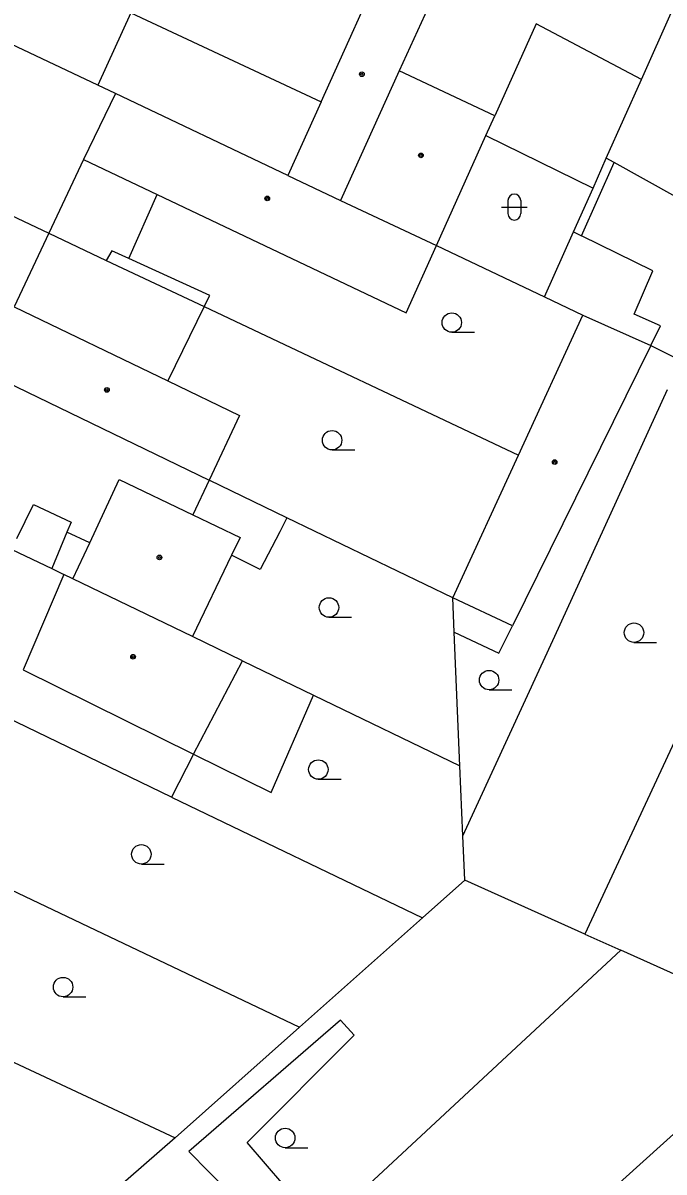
# Model space of a CAD drawing. Extents: x -596229 to -595156, y -1161237 to -1159376.
# Drawn here: x -595782.61 to -595757.87, y -1159828.76 to -1159784.45 of the extents above; entities that cross this region are included whole.
import ezdxf

# ---------------------------------------------------------------- set-up
doc = ezdxf.new("R2010")
doc.units = 0
for name, color, linetype in [('DOP - kresba z DSPS bez souradnic', 7, 'Continuous'), ('DOP - rozhrani ploch obecne', 7, 'Continuous'), ('Level 36', 7, 'Continuous'), ('Level 39', 7, 'Continuous'), ('TM - budovy zdene_ betonove - VP', 7, 'Continuous'), ('TM - letecke snimky - pomocna linie', 7, 'Continuous')]:
    doc.layers.add(name, color=color, linetype=linetype)

msp = doc.modelspace()

# ---------------------------------------------------------------- linework, layer by layer
at = {"layer": 'DOP - kresba z DSPS bez souradnic'}
for points in [[(-595778.45, -1159784.05), (-595771.1, -1159787.48)], [(-595761.05, -1159792.66), (-595759.79, -1159789.83)], [(-595761.36, -1159792.5), (-595761.05, -1159792.66)], [(-595758.3, -1159794), (-595761.05, -1159792.66)], [(-595779.18, -1159793.23), (-595779.4, -1159793.6)], [(-595778.52, -1159793.53), (-595779.18, -1159793.23)], [(-595775.4, -1159794.95), (-595778.52, -1159793.53)], [(-595759.02, -1159795.67), (-595758.3, -1159794)], [(-595775.62, -1159795.38), (-595775.4, -1159794.95)], [(-595758, -1159796.12), (-595759.02, -1159795.67)], [(-595758.38, -1159796.88), (-595758, -1159796.12)], [(-595782.85, -1159804.33), (-595782.2, -1159803.02)], [(-595782.2, -1159803.02), (-595780.75, -1159803.7)], [(-595780.75, -1159803.7), (-595780.91, -1159804.08)], [(-595780.91, -1159804.08), (-595781.5, -1159805.49)], [(-595780.03, -1159804.49), (-595780.91, -1159804.08)], [(-595764.24, -1159808.75), (-595763.72, -1159807.7)], [(-595765.97, -1159807.94), (-595764.24, -1159808.75)]]:
    msp.add_lwpolyline(points, dxfattribs=at)
at = {"layer": 'DOP - rozhrani ploch obecne'}
for points in [[(-595760.61, -1159790.82), (-595760.1, -1159789.66)], [(-595761.36, -1159792.5), (-595760.61, -1159790.82)], [(-595781.61, -1159792.55), (-595779.4, -1159793.6)], [(-595762.48, -1159795.01), (-595761.36, -1159792.5)], [(-595766.65, -1159793.03), (-595762.48, -1159795.01)], [(-595779.4, -1159793.6), (-595775.62, -1159795.38)], [(-595762.48, -1159795.01), (-595761, -1159795.72)], [(-595775.62, -1159795.38), (-595777.02, -1159798.25)], [(-595775.62, -1159795.38), (-595763.49, -1159801.11)], [(-595762.08, -1159808.09), (-595757.74, -1159798.58)], [(-595752.3, -1159801.05), (-595760.93, -1159819.59)], [(-595772.42, -1159803.53), (-595775.42, -1159802.08)], [(-595772.42, -1159803.53), (-595772.7, -1159804.07)], [(-595766.02, -1159806.62), (-595772.42, -1159803.53)], [(-595772.7, -1159804.07), (-595773.45, -1159805.52)], [(-595783.04, -1159804.75), (-595781.5, -1159805.49)], [(-595773.45, -1159805.52), (-595774.56, -1159804.97)], [(-595781.5, -1159805.49), (-595781.03, -1159805.72)], [(-595765.97, -1159807.94), (-595766.02, -1159806.62)], [(-595765.75, -1159813.1), (-595765.97, -1159807.94)], [(-595765.63, -1159815.8), (-595762.08, -1159808.09)], [(-595774.13, -1159809.05), (-595771.4, -1159810.37)], [(-595771.4, -1159810.37), (-595765.75, -1159813.1)], [(-595776.87, -1159814.3), (-595784.47, -1159810.64)], [(-595776.03, -1159812.65), (-595776.87, -1159814.3)], [(-595765.63, -1159815.8), (-595765.75, -1159813.1)], [(-595776.87, -1159814.3), (-595767.19, -1159818.96)], [(-595765.56, -1159817.51), (-595765.63, -1159815.8)], [(-595784.72, -1159817.1), (-595771.94, -1159823.18)], [(-595767.19, -1159818.96), (-595765.56, -1159817.51)], [(-595760.93, -1159819.59), (-595765.56, -1159817.51)], [(-595767.19, -1159818.96), (-595771.94, -1159823.18)], [(-595760.93, -1159819.59), (-595759.54, -1159820.21)], [(-595759.54, -1159820.21), (-595771.09, -1159830.94)], [(-595753.67, -1159822.84), (-595759.54, -1159820.21)], [(-595771.94, -1159823.18), (-595776.73, -1159827.44)], [(-595770.05, -1159838.6), (-595752.92, -1159823.18)], [(-595785.57, -1159823.32), (-595776.73, -1159827.44)], [(-595776.73, -1159827.44), (-595782.18, -1159832.19)]]:
    msp.add_lwpolyline(points, dxfattribs=at)
at = {"layer": 'Level 36'}
for p, q in [((-595763.896, -1159791.296), (-595763.896, -1159791.796)), ((-595763.396, -1159791.296), (-595763.396, -1159791.796)), ((-595764.146, -1159791.546), (-595763.146, -1159791.546)), ((-595766.06, -1159796.375), (-595765.185, -1159796.375)), ((-595770.68, -1159800.915), (-595769.805, -1159800.915)), ((-595770.8, -1159807.365), (-595769.925, -1159807.365)), ((-595759.03, -1159808.335), (-595758.155, -1159808.335)), ((-595764.62, -1159810.165), (-595763.745, -1159810.165)), ((-595771.21, -1159813.615), (-595770.335, -1159813.615)), ((-595778.04, -1159816.885), (-595777.165, -1159816.885)), ((-595781.06, -1159822.005), (-595780.185, -1159822.005)), ((-595772.49, -1159827.825), (-595771.615, -1159827.825))]:
    msp.add_line(p, q, dxfattribs=at)
for centre in [(-595766.06, -1159796), (-595770.68, -1159800.54), (-595770.8, -1159806.99), (-595759.03, -1159807.96), (-595764.62, -1159809.79), (-595771.21, -1159813.24), (-595778.04, -1159816.51), (-595781.06, -1159821.63), (-595772.49, -1159827.45)]:
    msp.add_circle(centre, 0.375, dxfattribs=at)
for centre, start, end in [((-595763.646, -1159791.296), 0, 180), ((-595763.646, -1159791.796), 180, 0)]:
    msp.add_arc(centre, 0.25, start, end, dxfattribs=at)
at = {"layer": 'Level 39'}
for centre, radius in [((-595769.53, -1159786.42), 0.09), ((-595769.53, -1159786.42), 0.0398), ((-595767.25, -1159789.55), 0.09), ((-595767.25, -1159789.55), 0.0398), ((-595773.18, -1159791.21), 0.09), ((-595773.18, -1159791.21), 0.0398), ((-595779.37, -1159798.6), 0.09), ((-595779.37, -1159798.6), 0.0398), ((-595762.09, -1159801.38), 0.09), ((-595762.09, -1159801.38), 0.0398), ((-595777.34, -1159805.06), 0.09), ((-595777.34, -1159805.06), 0.0398), ((-595778.36, -1159808.89), 0.09), ((-595778.36, -1159808.89), 0.0398)]:
    msp.add_circle(centre, radius, dxfattribs=at)
at = {"layer": 'TM - budovy zdene_ betonove - VP'}
for points in [[(-595758.74, -1159786.62), (-595755.15, -1159778.55)], [(-595771.1, -1159787.48), (-595768.46, -1159781.64)], [(-595779.72, -1159786.84), (-595788.57, -1159782.65)], [(-595766.39, -1159782.57), (-595768.09, -1159786.29)], [(-595778.45, -1159784.05), (-595779.72, -1159786.84)], [(-595762.8, -1159784.48), (-595764.4, -1159788.02)], [(-595758.74, -1159786.62), (-595762.8, -1159784.48)], [(-595768.09, -1159786.29), (-595770.36, -1159791.29)], [(-595764.4, -1159788.02), (-595768.09, -1159786.29)], [(-595779.04, -1159787.17), (-595779.72, -1159786.84)], [(-595760.1, -1159789.66), (-595758.74, -1159786.62)], [(-595779.04, -1159787.17), (-595780.27, -1159789.71)], [(-595772.39, -1159790.33), (-595779.04, -1159787.17)], [(-595771.1, -1159787.48), (-595772.39, -1159790.33)], [(-595791.16, -1159788.04), (-595781.61, -1159792.55)], [(-595764.74, -1159788.78), (-595764.4, -1159788.02)], [(-595766.65, -1159793.03), (-595764.74, -1159788.78)], [(-595780.27, -1159789.71), (-595781.61, -1159792.55)], [(-595780.27, -1159789.71), (-595777.43, -1159791.06)], [(-595759.79, -1159789.83), (-595760.1, -1159789.66)], [(-595757.41, -1159791.15), (-595759.79, -1159789.83)], [(-595772.39, -1159790.33), (-595770.36, -1159791.29)], [(-595777.43, -1159791.06), (-595767.82, -1159795.62)], [(-595770.36, -1159791.29), (-595766.65, -1159793.03)], [(-595781.61, -1159792.55), (-595782.95, -1159795.39)], [(-595767.82, -1159795.62), (-595766.65, -1159793.03)], [(-595782.95, -1159795.39), (-595777.02, -1159798.25)], [(-595763.49, -1159801.11), (-595761, -1159795.72)], [(-595761, -1159795.72), (-595758.38, -1159796.88)], [(-595758.38, -1159796.88), (-595763.72, -1159807.7)], [(-595784.12, -1159797.87), (-595775.42, -1159802.08)], [(-595777.02, -1159798.25), (-595774.25, -1159799.59)], [(-595774.25, -1159799.59), (-595775.42, -1159802.08)], [(-595766.02, -1159806.62), (-595763.49, -1159801.11)], [(-595780.03, -1159804.49), (-595778.89, -1159802.05)], [(-595778.89, -1159802.05), (-595776.05, -1159803.42)], [(-595776.05, -1159803.42), (-595774.23, -1159804.29)], [(-595780.68, -1159805.89), (-595780.03, -1159804.49)], [(-595774.23, -1159804.29), (-595774.56, -1159804.97)], [(-595774.56, -1159804.97), (-595776.07, -1159808.11)], [(-595781.03, -1159805.72), (-595782.6, -1159809.4)], [(-595780.68, -1159805.89), (-595781.03, -1159805.72)], [(-595776.07, -1159808.11), (-595780.68, -1159805.89)], [(-595763.72, -1159807.7), (-595766.02, -1159806.62)], [(-595774.13, -1159809.05), (-595776.07, -1159808.11)], [(-595776.03, -1159812.65), (-595774.13, -1159809.05)], [(-595782.6, -1159809.4), (-595776.03, -1159812.65)]]:
    msp.add_lwpolyline(points, dxfattribs=at)
at = {"layer": 'TM - letecke snimky - pomocna linie'}
for points in [[(-595764.74, -1159788.78), (-595760.61, -1159790.82)], [(-595778.52, -1159793.53), (-595777.43, -1159791.06)], [(-595758.38, -1159796.88), (-595757.19, -1159797.47)], [(-595775.42, -1159802.08), (-595776.05, -1159803.42)], [(-595776.03, -1159812.65), (-595773.03, -1159814.13), (-595771.4, -1159810.37)], [(-595771.83, -1159830.09), (-595773.95, -1159827.62), (-595769.83, -1159823.49), (-595770.36, -1159822.91), (-595776.21, -1159827.97)], [(-595781.18, -1159836.07), (-595774.64, -1159829.57), (-595776.21, -1159827.97)]]:
    msp.add_lwpolyline(points, dxfattribs=at)

doc.saveas('drawing.dxf')
